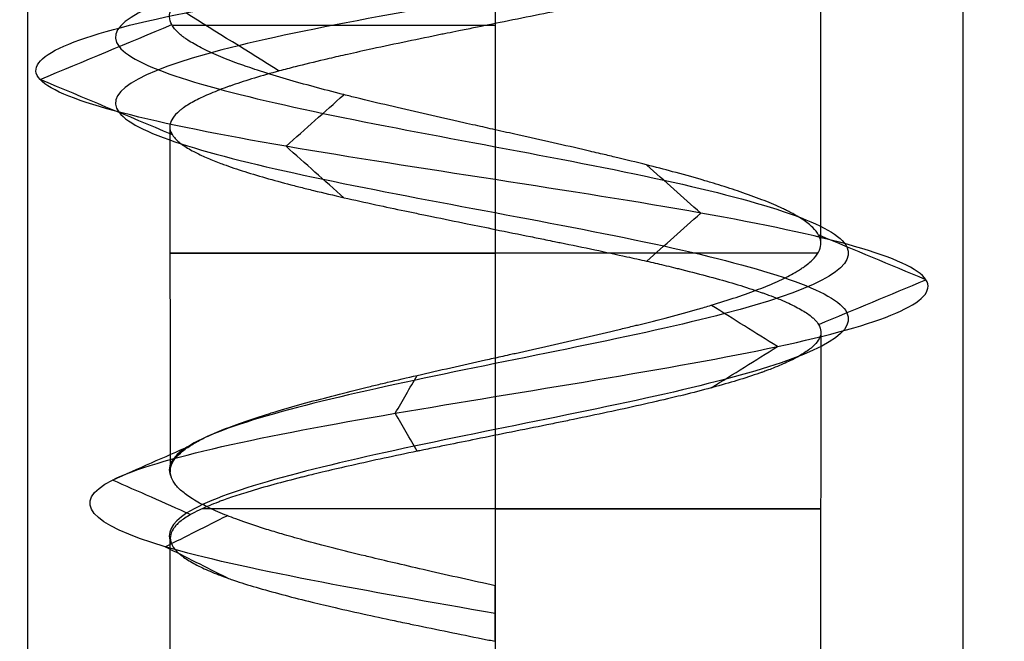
# Model space of a CAD drawing. Header units: millimetres. Extents: x -206 to 214, y -182 to 189.
# Tile 631 of 656: x 177.65 to 182.91, y 87.23 to 90.55. Entities that reach past the tile are written whole.
import ezdxf

# ---------------------------------------------------------------- set-up
doc = ezdxf.new("R2010")
doc.units = ezdxf.units.MM
doc.layers.add('Default', color=7, linetype='Continuous', true_color=0x000000)

msp = doc.modelspace()

# ---------------------------------------------------------------- linework, layer by layer
at = {"layer": 'Default', "color": 9, "true_color": 0xbebcba}
for p, q in [((181.9273, 91.0767, 824.5033), (181.9273, 89.3481, 824.5033)), ((180.1887, 90.5261, 822.7647), (180.1887, 88.7391, 822.7647)), ((178.4495, 89.9772, 824.5033), (178.4519, 88.1311, 824.5033)), ((181.9291, 88.8754, 824.5033), (181.9273, 86.4404, 824.5033)), ((180.1887, 88.3244, 822.7647), (180.1887, 86.4404, 822.7647)), ((178.4501, 87.7751, 824.5033), (178.4501, 86.4404, 824.5033)), ((180.1887, 87.4481, 826.4209), (180.1887, 87.2998, 826.4209)), ((180.1887, 87.374, 826.2419), (180.1887, 87.374, 826.5999))]:
    msp.add_line(p, q, dxfattribs=at)
at = {"layer": 'Default', "color": 9, "true_color": 0xbebcba, "extrusion": (0, 1, 0)}
for centre, start, end in [((-180.1887, 824.5033, 90.5175), 7.3693, 90), ((-180.1887, 824.5033, 89.2995), 187.1804, 0), ((-180.1887, 824.5033, 89.2995), 0, 90), ((-180.1887, 824.5033, 87.9332), 180, 334.0905), ((-180.1887, 824.5033, 87.9332), 90, 180)]:
    msp.add_arc(centre, 1.7386, start, end, dxfattribs=at)
at = {"layer": 'Default'}
for points in [[(177.6887, 125.5307, 824.5033), (177.6887, 103.0307, 824.5033), (177.6887, 80.5307, 824.5033)], [(180.1887, 125.5307, 827.0033), (180.1887, 103.0307, 827.0033), (180.1887, 80.5307, 827.0033)], [(180.1887, 125.5307, 822.0033), (180.1887, 103.0307, 822.0033), (180.1887, 80.5307, 822.0033)], [(182.6887, 125.5307, 824.5033), (182.6887, 103.0307, 824.5033), (182.6887, 80.5307, 824.5033)]]:
    msp.add_open_spline(points, degree=2, dxfattribs=at)
at = {"layer": 'Default', "color": 9, "true_color": 0xbebcba}
for points, knots in [([(180.1887, 92.1863, 826.7442), (180.9107, 92.0674, 826.7296), (182.3115, 91.8297, 825.9505), (182.5392, 91.473, 823.5937), (180.7625, 91.1164, 822.1033), (178.5737, 90.7598, 822.7053), (177.8423, 90.4031, 824.8051), (179.1281, 90.0465, 826.5603), (181.2552, 89.6898, 826.4994), (182.3865, 89.3332, 824.7533), (181.6087, 88.9766, 822.8749), (179.668, 88.6199, 822.4593), (178.5149, 88.3284, 823.5463), (178.4302, 88.1557, 824.3796), (178.4567, 88.1019, 824.6327)], [0, 0, 0, 0, 0.966644, 1.933288, 2.899932, 3.866576, 4.833219, 5.799863, 6.766507, 7.733151, 8.699795, 9.666439, 10.633083, 11.070576, 11.070576, 11.070576, 11.070576]), ([(180.1887, 91.8342, 826.7442), (180.9107, 91.7154, 826.7296), (182.3115, 91.4776, 825.9505), (182.5392, 91.121, 823.5937), (180.7625, 90.7643, 822.1033), (178.5737, 90.4077, 822.7053), (177.8423, 90.051, 824.8051), (179.1281, 89.6944, 826.5603), (181.2552, 89.3378, 826.4994), (182.3865, 88.9811, 824.7533), (181.6087, 88.6245, 822.8749), (179.668, 88.2679, 822.4593), (178.5101, 87.9751, 823.5508), (178.429, 87.8012, 824.3913), (178.4585, 87.7462, 824.6498)], [0, 0, 0, 0, 0.966644, 1.933288, 2.899932, 3.866576, 4.833219, 5.799863, 6.766507, 7.733151, 8.699795, 9.666439, 10.633083, 11.080428, 11.080428, 11.080428, 11.080428]), ([(180.1887, 89.9583, 826.2419), (180.1533, 89.9668, 826.2398), (180.1182, 89.9746, 826.2388), (180.0831, 89.9824, 826.2368), (180.0621, 89.9871, 826.2356), (180.0411, 89.9918, 826.234), (180.0201, 89.9965, 826.2321), (180.0106, 89.9986, 826.2312), (180.001, 90.0007, 826.2302), (179.9915, 90.0029, 826.2292), (179.928, 90.0171, 826.2223), (179.865, 90.0313, 826.2121), (179.8029, 90.0454, 826.1985), (179.7411, 90.0595, 826.185), (179.6801, 90.0736, 826.1682), (179.6202, 90.0877, 826.1481), (179.5619, 90.1015, 826.1284), (179.5046, 90.1153, 826.1056), (179.4487, 90.1291, 826.0795), (179.4255, 90.1348, 826.0687), (179.4025, 90.1405, 826.0573), (179.3797, 90.1463, 826.0454), (179.3713, 90.1484, 826.0409), (179.3629, 90.1505, 826.0364), (179.3545, 90.1527, 826.0318), (179.302, 90.1661, 826.0031), (179.2513, 90.1794, 825.9714), (179.2024, 90.1927, 825.9372), (179.1511, 90.2067, 825.9013), (179.1019, 90.2206, 825.8626), (179.0548, 90.2345, 825.8213), (179.007, 90.2487, 825.7795), (178.9615, 90.2628, 825.735), (178.9183, 90.2769, 825.6881), (178.8999, 90.283, 825.6681), (178.8819, 90.289, 825.6477), (178.8643, 90.2951, 825.6269), (178.8561, 90.2979, 825.617), (178.848, 90.3008, 825.6071), (178.8399, 90.3036, 825.5972), (178.8323, 90.3063, 825.5877), (178.8248, 90.309, 825.5782), (178.8174, 90.3117, 825.5686), (178.7786, 90.3257, 825.5185), (178.7425, 90.3398, 825.4664), (178.7093, 90.3538, 825.4128), (178.6757, 90.3679, 825.3586), (178.6451, 90.382, 825.3028), (178.6175, 90.3962, 825.2455), (178.5903, 90.4101, 825.189), (178.566, 90.4241, 825.1311), (178.545, 90.438, 825.072), (178.5387, 90.4422, 825.0543), (178.5327, 90.4464, 825.0365), (178.5269, 90.4506, 825.0185), (178.5229, 90.4536, 825.006), (178.519, 90.4565, 824.9933), (178.5153, 90.4595, 824.9807), (178.5126, 90.4616, 824.9713), (178.5099, 90.4638, 824.962), (178.5073, 90.466, 824.9526), (178.4905, 90.4801, 824.8915), (178.4771, 90.4943, 824.8296), (178.4674, 90.5084, 824.7673), (178.4647, 90.5124, 824.7494), (178.4622, 90.5164, 824.7315), (178.46, 90.5205, 824.7135), (178.4527, 90.5342, 824.6527), (178.4488, 90.5479, 824.5914), (178.4483, 90.5616, 824.5299), (178.4478, 90.5754, 824.4678), (178.4508, 90.5893, 824.4055), (178.4571, 90.6032, 824.3433), (178.4586, 90.6065, 824.3286), (178.4603, 90.6098, 824.3139), (178.4622, 90.6131, 824.2992), (178.4635, 90.6155, 824.2886), (178.465, 90.6178, 824.2781), (178.4665, 90.6202, 824.2675), (178.4755, 90.6341, 824.2055), (178.4878, 90.648, 824.1441), (178.5032, 90.6619, 824.0835), (178.5189, 90.676, 824.0218), (178.5379, 90.6901, 823.961), (178.5599, 90.7042, 823.9013), (178.582, 90.7184, 823.8416), (178.6071, 90.7325, 823.783), (178.6354, 90.7467, 823.7258), (178.6488, 90.7534, 823.6986), (178.6629, 90.7601, 823.6717), (178.6778, 90.7669, 823.6451), (178.6836, 90.7696, 823.6347), (178.6895, 90.7722, 823.6243), (178.6956, 90.7749, 823.6139), (178.7278, 90.7891, 823.5588), (178.7629, 90.8033, 823.5056), (178.8007, 90.8174, 823.4547), (178.838, 90.8314, 823.4044), (178.8779, 90.8454, 823.3562), (178.9204, 90.8593, 823.3105), (178.9563, 90.8711, 823.2719), (178.994, 90.8829, 823.235), (179.0336, 90.8947, 823.2), (179.059, 90.9023, 823.1775), (179.0853, 90.9099, 823.1557), (179.1122, 90.9176, 823.1347), (179.1198, 90.9197, 823.1288), (179.1275, 90.9219, 823.1229), (179.1353, 90.924, 823.1171), (179.1842, 90.9377, 823.0804), (179.2351, 90.9514, 823.0464), (179.2877, 90.965, 823.0153), (179.3415, 90.9789, 822.9834), (179.397, 90.9928, 822.9544), (179.454, 91.0068, 822.9284), (179.5119, 91.0209, 822.9019), (179.5712, 91.0351, 822.8785), (179.6317, 91.0493, 822.8583), (179.6698, 91.0582, 822.8456), (179.7083, 91.0671, 822.8341), (179.7469, 91.0767, 822.8218)], [-6.653449, -6.653449, -6.653449, -6.653449, -6.513058, -6.513058, -6.513058, -6.429349, -6.429349, -6.429349, -6.391313, -6.391313, -6.391313, -6.137733, -6.137733, -6.137733, -5.886174, -5.886174, -5.886174, -5.640958, -5.640958, -5.640958, -5.538896, -5.538896, -5.538896, -5.500902, -5.500902, -5.500902, -5.263064, -5.263064, -5.263064, -5.014072, -5.014072, -5.014072, -4.761019, -4.761019, -4.761019, -4.652772, -4.652772, -4.652772, -4.601784, -4.601784, -4.601784, -4.5536, -4.5536, -4.5536, -4.301916, -4.301916, -4.301916, -4.048844, -4.048844, -4.048844, -3.79923, -3.79923, -3.79923, -3.724416, -3.724416, -3.724416, -3.671869, -3.671869, -3.671869, -3.633196, -3.633196, -3.633196, -3.381521, -3.381521, -3.381521, -3.309576, -3.309576, -3.309576, -3.065413, -3.065413, -3.065413, -2.817494, -2.817494, -2.817494, -2.758607, -2.758607, -2.758607, -2.716171, -2.716171, -2.716171, -2.467194, -2.467194, -2.467194, -2.214079, -2.214079, -2.214079, -1.960596, -1.960596, -1.960596, -1.839775, -1.839775, -1.839775, -1.792091, -1.792091, -1.792091, -1.538864, -1.538864, -1.538864, -1.290075, -1.290075, -1.290075, -1.080262, -1.080262, -1.080262, -0.944641, -0.944641, -0.944641, -0.906214, -0.906214, -0.906214, -0.662832, -0.662832, -0.662832, -0.413887, -0.413887, -0.413887, -0.160345, -0.160345, -0.160345, 0, 0, 0, 0]), ([(181.9115, 91.0289, 824.2694), (181.9036, 91.0159, 824.2032), (181.8916, 91.0026, 824.1382), (181.8759, 90.9894, 824.0744), (181.8612, 90.9769, 824.0146), (181.8432, 90.9645, 823.9557), (181.822, 90.9521, 823.8981), (181.8205, 90.9513, 823.8942), (181.819, 90.9504, 823.8903), (181.8176, 90.9496, 823.8863), (181.7953, 90.9368, 823.8275), (181.7696, 90.9241, 823.7699), (181.7406, 90.9113, 823.7139), (181.7319, 90.9075, 823.6971), (181.7229, 90.9037, 823.6805), (181.7136, 90.8999, 823.6639), (181.7075, 90.8974, 823.6531), (181.7013, 90.8948, 823.6422), (181.6949, 90.8923, 823.6315), (181.6898, 90.8903, 823.6228), (181.6846, 90.8882, 823.6142), (181.6793, 90.8862, 823.6057), (181.6463, 90.8735, 823.5519), (181.6103, 90.8608, 823.5), (181.5716, 90.8481, 823.4502), (181.5326, 90.8353, 823.3999), (181.4909, 90.8225, 823.3518), (181.4467, 90.8097, 823.3059), (181.4029, 90.797, 823.2603), (181.3566, 90.7843, 823.217), (181.3081, 90.7715, 823.1761), (181.2885, 90.7664, 823.1597), (181.2686, 90.7613, 823.1436), (181.2483, 90.7561, 823.1279), (181.2411, 90.7543, 823.1223), (181.2339, 90.7525, 823.1169), (181.2267, 90.7507, 823.1114), (181.1755, 90.7378, 823.0731), (181.1226, 90.725, 823.0376), (181.068, 90.7123, 823.005), (181.014, 90.6997, 822.9729), (180.9585, 90.6871, 822.9436), (180.9017, 90.6745, 822.9175), (180.8541, 90.6639, 822.8957), (180.8055, 90.6534, 822.876), (180.7562, 90.6428, 822.8586), (180.7315, 90.6375, 822.8499), (180.7066, 90.6322, 822.8418), (180.6815, 90.627, 822.8343), (180.6666, 90.6238, 822.8299), (180.6516, 90.6207, 822.8256), (180.6365, 90.6175, 822.8216), (180.6274, 90.6156, 822.8191), (180.6182, 90.6137, 822.8167), (180.609, 90.6118, 822.8144), (180.6079, 90.6115, 822.8142), (180.6068, 90.6113, 822.8139), (180.6058, 90.6111, 822.8136), (180.5461, 90.5987, 822.7989), (180.4858, 90.5863, 822.7877), (180.4251, 90.5739, 822.7798), (180.3624, 90.5611, 822.7717), (180.2993, 90.5484, 822.7671), (180.2361, 90.5356, 822.766), (180.1818, 90.5247, 822.765), (180.1275, 90.5137, 822.7666), (180.0732, 90.5028, 822.7706), (180.0466, 90.4974, 822.7726), (180.02, 90.4921, 822.7752), (179.9934, 90.4867, 822.7784), (179.9731, 90.4826, 822.7809), (179.9528, 90.4784, 822.7837), (179.9324, 90.4743, 822.7868), (179.923, 90.4724, 822.7883), (179.9136, 90.4705, 822.7898), (179.9042, 90.4686, 822.7914), (179.8412, 90.4557, 822.8022), (179.7789, 90.4429, 822.8162), (179.7176, 90.4302, 822.8335), (179.6547, 90.417, 822.8512), (179.5928, 90.4039, 822.8722), (179.5323, 90.3908, 822.8966), (179.4869, 90.381, 822.9148), (179.4422, 90.3712, 822.9349), (179.3984, 90.3613, 822.9568), (179.3656, 90.354, 822.9732), (179.3333, 90.3466, 822.9907), (179.3015, 90.3392, 823.0092), (179.2927, 90.3371, 823.0143), (179.2839, 90.3351, 823.0195), (179.2751, 90.333, 823.0248), (179.2214, 90.3203, 823.0574), (179.1696, 90.3077, 823.0928), (179.1201, 90.2951, 823.1309), (179.0909, 90.2876, 823.1534), (179.0624, 90.2802, 823.1769), (179.0347, 90.2727, 823.2014), (178.9878, 90.2601, 823.2429), (178.9434, 90.2474, 823.2872), (178.9015, 90.2347, 823.3339), (178.8602, 90.2222, 823.38), (178.8213, 90.2097, 823.4285), (178.7851, 90.1971, 823.4791), (178.7791, 90.1951, 823.4875), (178.7732, 90.193, 823.4959), (178.7673, 90.1909, 823.5044), (178.7313, 90.1781, 823.5566), (178.6982, 90.1654, 823.6107), (178.6681, 90.1527, 823.6663), (178.6377, 90.1399, 823.7223), (178.6103, 90.1271, 823.78), (178.586, 90.1143, 823.8389), (178.562, 90.1016, 823.8973), (178.5409, 90.089, 823.9569), (178.523, 90.0763, 824.0176), (178.5178, 90.0726, 824.035), (178.5129, 90.069, 824.0526), (178.5083, 90.0653, 824.0702), (178.5045, 90.0623, 824.0846), (178.5008, 90.0593, 824.0991), (178.4974, 90.0563, 824.1136), (178.4949, 90.0542, 824.124), (178.4925, 90.052, 824.1345), (178.4903, 90.0499, 824.145), (178.4767, 90.0371, 824.2072), (178.4664, 90.0243, 824.2699), (178.4596, 90.0116, 824.3328), (178.4534, 90.0001, 824.3895), (178.45, 89.9887, 824.4464), (178.4495, 89.9772, 824.5033)], [-10.508396, -10.508396, -10.508396, -10.508396, -10.246469, -10.246469, -10.246469, -10.002915, -10.002915, -10.002915, -9.986273, -9.986273, -9.986273, -9.73667, -9.73667, -9.73667, -9.661722, -9.661722, -9.661722, -9.61222, -9.61222, -9.61222, -9.572445, -9.572445, -9.572445, -9.322541, -9.322541, -9.322541, -9.070289, -9.070289, -9.070289, -8.819501, -8.819501, -8.819501, -8.718054, -8.718054, -8.718054, -8.682181, -8.682181, -8.682181, -8.429738, -8.429738, -8.429738, -8.181445, -8.181445, -8.181445, -7.974116, -7.974116, -7.974116, -7.870464, -7.870464, -7.870464, -7.808662, -7.808662, -7.808662, -7.771138, -7.771138, -7.771138, -7.766718, -7.766718, -7.766718, -7.523811, -7.523811, -7.523811, -7.273287, -7.273287, -7.273287, -7.058029, -7.058029, -7.058029, -6.952257, -6.952257, -6.952257, -6.870989, -6.870989, -6.870989, -6.833167, -6.833167, -6.833167, -6.580523, -6.580523, -6.580523, -6.321881, -6.321881, -6.321881, -6.128024, -6.128024, -6.128024, -5.982551, -5.982551, -5.982551, -5.942016, -5.942016, -5.942016, -5.693867, -5.693867, -5.693867, -5.547605, -5.547605, -5.547605, -5.299187, -5.299187, -5.299187, -5.053267, -5.053267, -5.053267, -5.0124, -5.0124, -5.0124, -4.761531, -4.761531, -4.761531, -4.509, -4.509, -4.509, -4.258756, -4.258756, -4.258756, -4.186636, -4.186636, -4.186636, -4.127585, -4.127585, -4.127585, -4.085109, -4.085109, -4.085109, -3.833581, -3.833581, -3.833581, -3.607988, -3.607988, -3.607988, -3.607988]), ([(178.4495, 89.9772, 824.5033), (178.4495, 89.9758, 824.5102), (178.4495, 89.9744, 824.5172), (178.4495, 89.973, 824.5241), (178.4497, 89.9609, 824.5842), (178.4531, 89.9488, 824.6442), (178.4599, 89.9366, 824.704), (178.4603, 89.9359, 824.7076), (178.4608, 89.9351, 824.7113), (178.4612, 89.9344, 824.7149), (178.4638, 89.9301, 824.7362), (178.4668, 89.9257, 824.7574), (178.4702, 89.9214, 824.7786), (178.4725, 89.9185, 824.7928), (178.475, 89.9156, 824.8071), (178.4777, 89.9126, 824.8212), (178.4892, 89.9001, 824.882), (178.5041, 89.8877, 824.9419), (178.5222, 89.8752, 825.0009), (178.5407, 89.8624, 825.0615), (178.5627, 89.8497, 825.1211), (178.5879, 89.8369, 825.1794), (178.6076, 89.8269, 825.2251), (178.6292, 89.8168, 825.27), (178.6528, 89.8068, 825.3141), (178.6745, 89.7975, 825.3548), (178.6979, 89.7882, 825.3947), (178.7228, 89.7789, 825.4338), (178.7275, 89.7772, 825.4412), (178.7322, 89.7754, 825.4485), (178.737, 89.7737, 825.4558), (178.7721, 89.7608, 825.5093), (178.81, 89.748, 825.5608), (178.8504, 89.7352, 825.6101), (178.8903, 89.7226, 825.6588), (178.9327, 89.71, 825.7053), (178.9774, 89.6973, 825.7495), (179.0211, 89.685, 825.7928), (179.067, 89.6726, 825.8338), (179.115, 89.6602, 825.8722), (179.1369, 89.6546, 825.8898), (179.1592, 89.6489, 825.9068), (179.182, 89.6433, 825.9232), (179.1939, 89.6403, 825.9318), (179.2059, 89.6373, 825.9403), (179.218, 89.6344, 825.9486), (179.2705, 89.6215, 825.9845), (179.3249, 89.6087, 826.0173), (179.3808, 89.5959, 826.0467), (179.436, 89.5833, 826.0757), (179.4928, 89.5707, 826.1015), (179.5509, 89.5581, 826.1239), (179.6014, 89.5472, 826.1435), (179.6529, 89.5363, 826.1606), (179.7052, 89.5253, 826.1752), (179.7288, 89.5204, 826.1818), (179.7526, 89.5154, 826.188), (179.7765, 89.5104, 826.1936), (179.7898, 89.5077, 826.1967), (179.803, 89.505, 826.1997), (179.8163, 89.5022, 826.2025), (179.8277, 89.4999, 826.2049), (179.8392, 89.4975, 826.2072), (179.8506, 89.4952, 826.2094), (179.9132, 89.4824, 826.2213), (179.9763, 89.4696, 826.2298), (180.0396, 89.4568, 826.235), (180.0892, 89.4468, 826.239), (180.139, 89.4368, 826.241), (180.1887, 89.4259, 826.2419)], [-3.607988, -3.607988, -3.607988, -3.607988, -3.580515, -3.580515, -3.580515, -3.34239, -3.34239, -3.34239, -3.327793, -3.327793, -3.327793, -3.242884, -3.242884, -3.242884, -3.185739, -3.185739, -3.185739, -2.941105, -2.941105, -2.941105, -2.689766, -2.689766, -2.689766, -2.492295, -2.492295, -2.492295, -2.309114, -2.309114, -2.309114, -2.27455, -2.27455, -2.27455, -2.021652, -2.021652, -2.021652, -1.772462, -1.772462, -1.772462, -1.528881, -1.528881, -1.528881, -1.417679, -1.417679, -1.417679, -1.359476, -1.359476, -1.359476, -1.108217, -1.108217, -1.108217, -0.861322, -0.861322, -0.861322, -0.646588, -0.646588, -0.646588, -0.549273, -0.549273, -0.549273, -0.495431, -0.495431, -0.495431, -0.44925, -0.44925, -0.44925, -0.197292, -0.197292, -0.197292, 0, 0, 0, 0]), ([(178.4519, 88.1311, 824.5033), (178.4519, 88.1319, 824.5), (178.4519, 88.1326, 824.4967), (178.4519, 88.1333, 824.4935), (178.4518, 88.1358, 824.4825), (178.4519, 88.1382, 824.4715), (178.4521, 88.1407, 824.4606), (178.4523, 88.1428, 824.4508), (178.4525, 88.145, 824.441), (178.4529, 88.1472, 824.4312), (178.455, 88.1614, 824.3673), (178.4606, 88.1756, 824.3039), (178.4695, 88.1898, 824.241), (178.4784, 88.2038, 824.1791), (178.4906, 88.2177, 824.1178), (178.5062, 88.2317, 824.0574), (178.5211, 88.2451, 823.9996), (178.5391, 88.2584, 823.9426), (178.5603, 88.2718, 823.8868), (178.569, 88.2773, 823.8638), (178.5783, 88.2828, 823.841), (178.5881, 88.2883, 823.8184), (178.5923, 88.2907, 823.8086), (178.5967, 88.2931, 823.7988), (178.6011, 88.2955, 823.7891), (178.6052, 88.2977, 823.7802), (178.6093, 88.2999, 823.7714), (178.6135, 88.302, 823.7626), (178.6395, 88.3156, 823.7081), (178.6686, 88.329, 823.6551), (178.7003, 88.3425, 823.6038), (178.7334, 88.3565, 823.5502), (178.7694, 88.3706, 823.4985), (178.808, 88.3846, 823.4487), (178.8471, 88.3988, 823.3985), (178.8889, 88.4129, 823.3503), (178.9332, 88.4271, 823.3043), (178.9478, 88.4318, 823.2891), (178.9628, 88.4365, 823.2741), (178.978, 88.4412, 823.2593), (178.9873, 88.4441, 823.2504), (178.9966, 88.447, 823.2415), (179.0061, 88.4498, 823.2327), (179.0136, 88.4521, 823.2257), (179.0212, 88.4544, 823.2188), (179.0289, 88.4567, 823.2119), (179.0762, 88.4708, 823.1695), (179.1256, 88.4849, 823.1296), (179.1768, 88.499, 823.0925), (179.2283, 88.5131, 823.0552), (179.2816, 88.5272, 823.0207), (179.3367, 88.5414, 822.9892), (179.391, 88.5553, 822.9581), (179.4469, 88.5693, 822.9299), (179.5042, 88.5833, 822.9048), (179.5279, 88.5891, 822.8944), (179.5518, 88.5948, 822.8846), (179.576, 88.6006, 822.8753), (179.5885, 88.6036, 822.8705), (179.6011, 88.6066, 822.8659), (179.6136, 88.6096, 822.8614), (179.6656, 88.622, 822.8429), (179.7184, 88.6343, 822.827), (179.7718, 88.6466, 822.8139), (179.8309, 88.6602, 822.7994), (179.8908, 88.6738, 822.7883), (179.9511, 88.6874, 822.7804), (180.0128, 88.7013, 822.7724), (180.075, 88.7152, 822.7678), (180.1374, 88.7291, 822.7665), (180.1647, 88.7352, 822.766), (180.1921, 88.7413, 822.7661), (180.2195, 88.7474, 822.7668), (180.2347, 88.7508, 822.7672), (180.25, 88.7542, 822.7678), (180.2653, 88.7576, 822.7686), (180.2751, 88.7598, 822.7691), (180.285, 88.762, 822.7697), (180.2948, 88.7642, 822.7704), (180.3575, 88.7782, 822.7747), (180.42, 88.7922, 822.7823), (180.4817, 88.8061, 822.7931), (180.5445, 88.8203, 822.804), (180.6067, 88.8344, 822.8183), (180.6679, 88.8486, 822.8357), (180.7301, 88.8629, 822.8534), (180.7914, 88.8773, 822.8744), (180.8514, 88.8917, 822.8987), (180.8754, 88.8975, 822.9084), (180.8992, 88.9033, 822.9186), (180.9228, 88.9091, 822.9294), (180.9316, 88.9112, 822.9334), (180.9404, 88.9134, 822.9375), (180.9491, 88.9155, 822.9417), (181.0067, 88.9298, 822.9691), (181.0626, 88.9439, 822.9995), (181.1165, 88.9581, 823.0329), (181.1698, 88.9721, 823.0659), (181.2212, 88.9861, 823.1018), (181.2703, 89.0001, 823.1405), (181.2952, 89.0072, 823.16), (181.3194, 89.0143, 823.1803), (181.343, 89.0214, 823.2013), (181.3898, 89.0353, 823.2427), (181.4341, 89.0493, 823.2869), (181.476, 89.0634, 823.3337), (181.4827, 89.0656, 823.3412), (181.4893, 89.0678, 823.3487), (181.4959, 89.0701, 823.3563), (181.5362, 89.0839, 823.4031), (181.574, 89.0977, 823.452), (181.6091, 89.1114, 823.5027), (181.6451, 89.1255, 823.5546), (181.6782, 89.1395, 823.6085), (181.7085, 89.1536, 823.664), (181.739, 89.1677, 823.7199), (181.7665, 89.1819, 823.7775), (181.7911, 89.1961, 823.8365), (181.7994, 89.2009, 823.8565), (181.8073, 89.2057, 823.8766), (181.815, 89.2105, 823.8969), (181.8218, 89.2148, 823.9151), (181.8283, 89.2192, 823.9334), (181.8346, 89.2235, 823.9518), (181.8378, 89.2257, 823.9613), (181.8409, 89.2279, 823.9707), (181.8439, 89.2301, 823.9802), (181.8635, 89.2443, 824.0412), (181.8797, 89.2585, 824.1029), (181.8927, 89.2727, 824.1653), (181.9055, 89.2868, 824.2274), (181.9151, 89.301, 824.2901), (181.9212, 89.3151, 824.3531), (181.927, 89.3286, 824.4132), (181.9297, 89.3421, 824.4735), (181.9291, 89.3556, 824.5339), (181.9289, 89.3598, 824.5527), (181.9284, 89.364, 824.5716), (181.9275, 89.3682, 824.5904), (181.927, 89.3708, 824.6021), (181.9264, 89.3735, 824.6138), (181.9256, 89.3761, 824.6254), (181.925, 89.3783, 824.6355), (181.9242, 89.3806, 824.6455), (181.9234, 89.3828, 824.6556), (181.9217, 89.3873, 824.6753), (181.9196, 89.3917, 824.6951), (181.9173, 89.3961, 824.7147), (181.91, 89.4096, 824.7745), (181.8993, 89.4231, 824.8337), (181.8855, 89.4365, 824.8922), (181.8711, 89.4505, 824.9533), (181.8533, 89.4645, 825.0136), (181.8322, 89.4786, 825.0729), (181.8139, 89.4907, 825.1243), (181.7931, 89.5029, 825.175), (181.7701, 89.5151, 825.2248), (181.7619, 89.5194, 825.2423), (181.7535, 89.5237, 825.2597), (181.7448, 89.528, 825.277), (181.7381, 89.5313, 825.2903), (181.7313, 89.5346, 825.3035), (181.7243, 89.5379, 825.3166), (181.6945, 89.552, 825.3723), (181.6618, 89.566, 825.4263), (181.6266, 89.5799, 825.4785), (181.5908, 89.5941, 825.5314), (181.5523, 89.6083, 825.5823), (181.5113, 89.6225, 825.631), (181.4756, 89.6348, 825.6735), (181.4379, 89.6472, 825.7143), (181.3983, 89.6595, 825.7533), (181.3799, 89.6653, 825.7715), (181.361, 89.6711, 825.7893), (181.3418, 89.6769, 825.8067), (181.331, 89.6801, 825.8163), (181.3202, 89.6833, 825.8259), (181.3092, 89.6866, 825.8353), (181.3027, 89.6885, 825.8409), (181.296, 89.6904, 825.8465), (181.2894, 89.6924, 825.8521), (181.2406, 89.7065, 825.8927), (181.1898, 89.7207, 825.9305), (181.137, 89.7348, 825.9652), (181.0921, 89.7469, 825.9948), (181.0457, 89.7589, 826.0221), (180.9981, 89.7709, 826.0471), (180.9433, 89.7848, 826.0759), (180.8868, 89.7986, 826.1014), (180.8288, 89.8125, 826.1239), (180.8035, 89.8186, 826.1337), (180.7778, 89.8247, 826.1429), (180.7519, 89.8308, 826.1515), (180.7366, 89.8344, 826.1566), (180.7213, 89.838, 826.1615), (180.7058, 89.8416, 826.1661), (180.6969, 89.8436, 826.1688), (180.6881, 89.8457, 826.1714), (180.6792, 89.8478, 826.1739), (180.6197, 89.8615, 826.1908), (180.5594, 89.8753, 826.2046), (180.4985, 89.8891, 826.2151), (180.4359, 89.9032, 826.226), (180.3728, 89.9173, 826.2336), (180.3094, 89.9314, 826.2378), (180.2692, 89.9404, 826.2405), (180.229, 89.9493, 826.2419), (180.1887, 89.9583, 826.2419)], [-10.867612, -10.867612, -10.867612, -10.867612, -10.854563, -10.854563, -10.854563, -10.810943, -10.810943, -10.810943, -10.771966, -10.771966, -10.771966, -10.518636, -10.518636, -10.518636, -10.270052, -10.270052, -10.270052, -10.032419, -10.032419, -10.032419, -9.934567, -9.934567, -9.934567, -9.891961, -9.891961, -9.891961, -9.853313, -9.853313, -9.853313, -9.612992, -9.612992, -9.612992, -9.362447, -9.362447, -9.362447, -9.108873, -9.108873, -9.108873, -9.024684, -9.024684, -9.024684, -8.973412, -8.973412, -8.973412, -8.932435, -8.932435, -8.932435, -8.68029, -8.68029, -8.68029, -8.427642, -8.427642, -8.427642, -8.178689, -8.178689, -8.178689, -8.075674, -8.075674, -8.075674, -8.022483, -8.022483, -8.022483, -7.803327, -7.803327, -7.803327, -7.56112, -7.56112, -7.56112, -7.313208, -7.313208, -7.313208, -7.204394, -7.204394, -7.204394, -7.143578, -7.143578, -7.143578, -7.104376, -7.104376, -7.104376, -6.854513, -6.854513, -6.854513, -6.601123, -6.601123, -6.601123, -6.343684, -6.343684, -6.343684, -6.240578, -6.240578, -6.240578, -6.2021, -6.2021, -6.2021, -5.949082, -5.949082, -5.949082, -5.69988, -5.69988, -5.69988, -5.574155, -5.574155, -5.574155, -5.325042, -5.325042, -5.325042, -5.285135, -5.285135, -5.285135, -5.039451, -5.039451, -5.039451, -4.788131, -4.788131, -4.788131, -4.534276, -4.534276, -4.534276, -4.448203, -4.448203, -4.448203, -4.37086, -4.37086, -4.37086, -4.331223, -4.331223, -4.331223, -4.077328, -4.077328, -4.077328, -3.825211, -3.825211, -3.825211, -3.584981, -3.584981, -3.584981, -3.509952, -3.509952, -3.509952, -3.463493, -3.463493, -3.463493, -3.423385, -3.423385, -3.423385, -3.34452, -3.34452, -3.34452, -3.105142, -3.105142, -3.105142, -2.855123, -2.855123, -2.855123, -2.637451, -2.637451, -2.637451, -2.560563, -2.560563, -2.560563, -2.501388, -2.501388, -2.501388, -2.250463, -2.250463, -2.250463, -1.996831, -1.996831, -1.996831, -1.775916, -1.775916, -1.775916, -1.672789, -1.672789, -1.672789, -1.61532, -1.61532, -1.61532, -1.580856, -1.580856, -1.580856, -1.32898, -1.32898, -1.32898, -1.11493, -1.11493, -1.11493, -0.86815, -0.86815, -0.86815, -0.759828, -0.759828, -0.759828, -0.695598, -0.695598, -0.695598, -0.6589, -0.6589, -0.6589, -0.412887, -0.412887, -0.412887, -0.160163, -0.160163, -0.160163, 0, 0, 0, 0]), ([(180.1887, 89.4259, 826.2419), (180.2518, 89.4132, 826.2419), (180.3149, 89.4006, 826.2386), (180.3777, 89.3879, 826.232), (180.4048, 89.3824, 826.2291), (180.4318, 89.3769, 826.2257), (180.4588, 89.3715, 826.2216), (180.4744, 89.3683, 826.2192), (180.49, 89.3651, 826.2167), (180.5056, 89.3619, 826.2139), (180.5157, 89.3599, 826.2121), (180.5259, 89.3578, 826.2102), (180.536, 89.3557, 826.2082), (180.5984, 89.3429, 826.196), (180.6599, 89.3302, 826.1805), (180.7203, 89.3175, 826.1617), (180.779, 89.3051, 826.1434), (180.8366, 89.2927, 826.1221), (180.8928, 89.2803, 826.0976), (180.9285, 89.2724, 826.082), (180.9636, 89.2646, 826.0652), (180.9981, 89.2567, 826.0471), (181.029, 89.2496, 826.0309), (181.0593, 89.2426, 826.0137), (181.0891, 89.2355, 825.9955), (181.107, 89.2313, 825.9847), (181.1246, 89.2271, 825.9734), (181.1421, 89.2228, 825.9618), (181.1507, 89.2208, 825.9562), (181.1592, 89.2187, 825.9504), (181.1676, 89.2166, 825.9446), (181.2194, 89.2039, 825.9088), (181.269, 89.1912, 825.8702), (181.3164, 89.1786, 825.8291), (181.3644, 89.1658, 825.7874), (181.4101, 89.153, 825.7432), (181.4534, 89.1402, 825.6965), (181.4965, 89.1274, 825.6501), (181.5372, 89.1147, 825.6014), (181.5753, 89.1019, 825.5505), (181.5889, 89.0974, 825.5323), (181.6022, 89.0928, 825.5139), (181.6151, 89.0883, 825.4952), (181.6211, 89.0861, 825.4865), (181.6271, 89.084, 825.4778), (181.633, 89.0819, 825.469), (181.6387, 89.0798, 825.4604), (181.6443, 89.0778, 825.4519), (181.6498, 89.0757, 825.4432), (181.6853, 89.0626, 825.3881), (181.7177, 89.0494, 825.3312), (181.7469, 89.0363, 825.2728), (181.775, 89.0237, 825.2167), (181.8001, 89.0111, 825.1592), (181.8221, 88.9985, 825.1006), (181.8435, 88.9862, 825.0433), (181.862, 88.9739, 824.9849), (181.8773, 88.9616, 824.9256), (181.8829, 88.957, 824.9038), (181.8881, 88.9525, 824.8819), (181.8928, 88.9479, 824.8599), (181.8949, 88.9459, 824.8499), (181.897, 88.9438, 824.8399), (181.899, 88.9418, 824.8299), (181.9064, 88.9339, 824.7916), (181.9126, 88.926, 824.7532), (181.9173, 88.9182, 824.7147), (181.9247, 88.9057, 824.6532), (181.9287, 88.8932, 824.5914), (181.9291, 88.8807, 824.5296), (181.9292, 88.8789, 824.5208), (181.9292, 88.8771, 824.5121), (181.9291, 88.8754, 824.5033)], [-14.42466, -14.42466, -14.42466, -14.42466, -14.174579, -14.174579, -14.174579, -14.066687, -14.066687, -14.066687, -14.004079, -14.004079, -14.004079, -13.963218, -13.963218, -13.963218, -13.71209, -13.71209, -13.71209, -13.46884, -13.46884, -13.46884, -13.314604, -13.314604, -13.314604, -13.176426, -13.176426, -13.176426, -13.093526, -13.093526, -13.093526, -13.052825, -13.052825, -13.052825, -12.803889, -12.803889, -12.803889, -12.552012, -12.552012, -12.552012, -12.300759, -12.300759, -12.300759, -12.210779, -12.210779, -12.210779, -12.168887, -12.168887, -12.168887, -12.128305, -12.128305, -12.128305, -11.869103, -11.869103, -11.869103, -11.620846, -11.620846, -11.620846, -11.378495, -11.378495, -11.378495, -11.289271, -11.289271, -11.289271, -11.248801, -11.248801, -11.248801, -11.094821, -11.094821, -11.094821, -10.849601, -10.849601, -10.849601, -10.814871, -10.814871, -10.814871, -10.814871]), ([(181.9291, 88.8754, 824.5033), (181.9287, 88.8643, 824.4487), (181.9255, 88.8533, 824.3942), (181.9198, 88.8423, 824.3398), (181.9142, 88.8313, 824.2858), (181.906, 88.8204, 824.232), (181.8954, 88.8094, 824.1786), (181.8935, 88.8075, 824.1692), (181.8915, 88.8056, 824.1598), (181.8895, 88.8037, 824.1505), (181.8873, 88.8015, 824.1402), (181.885, 88.7994, 824.1299), (181.8826, 88.7973, 824.1197), (181.868, 88.7845, 824.0576), (181.8502, 88.7717, 823.9964), (181.8292, 88.7589, 823.9363), (181.8082, 88.7462, 823.8762), (181.7841, 88.7334, 823.8172), (181.757, 88.7206, 823.7595), (181.7321, 88.7089, 823.7067), (181.7046, 88.6971, 823.655), (181.6747, 88.6854, 823.6047), (181.6633, 88.6809, 823.5857), (181.6516, 88.6765, 823.5668), (181.6395, 88.672, 823.5481), (181.6325, 88.6694, 823.5373), (181.6254, 88.6668, 823.5265), (181.6181, 88.6642, 823.5158), (181.6126, 88.6622, 823.5077), (181.6071, 88.6603, 823.4997), (181.6015, 88.6583, 823.4917), (181.5639, 88.6452, 823.4383), (181.5235, 88.6321, 823.3872), (181.4804, 88.619, 823.3387), (181.4396, 88.6066, 823.2927), (181.3964, 88.5942, 823.2491), (181.3508, 88.5818, 823.2082), (181.3482, 88.5811, 823.2059), (181.3456, 88.5804, 823.2036), (181.343, 88.5797, 823.2013), (181.2959, 88.567, 823.1594), (181.2463, 88.5542, 823.1204), (181.1945, 88.5414, 823.0842), (181.1758, 88.5368, 823.0711), (181.1568, 88.5322, 823.0585), (181.1375, 88.5276, 823.0461), (181.1284, 88.5254, 823.0403), (181.1193, 88.5232, 823.0346), (181.1101, 88.521, 823.0289), (181.0563, 88.5083, 822.996), (181.0007, 88.4956, 822.966), (180.9438, 88.4829, 822.9391), (180.8862, 88.4701, 822.912), (180.8272, 88.4573, 822.8879), (180.767, 88.4445, 822.867), (180.7073, 88.4318, 822.8462), (180.6464, 88.4191, 822.8286), (180.5847, 88.4063, 822.8141), (180.5588, 88.401, 822.808), (180.5328, 88.3957, 822.8026), (180.5067, 88.3903, 822.7976), (180.4927, 88.3875, 822.795), (180.4787, 88.3846, 822.7925), (180.4647, 88.3818, 822.7902), (180.4017, 88.369, 822.7798), (180.3384, 88.3562, 822.7728), (180.275, 88.3434, 822.7691), (180.2124, 88.3308, 822.7655), (180.1498, 88.3182, 822.7652), (180.0874, 88.3057, 822.7683), (180.0342, 88.2949, 822.7709), (179.9812, 88.2842, 822.7759), (179.9285, 88.2735, 822.7835), (179.9022, 88.2681, 822.7873), (179.876, 88.2627, 822.7917), (179.8498, 88.2573, 822.7968), (179.8355, 88.2544, 822.7995), (179.8211, 88.2514, 822.8025), (179.8068, 88.2485, 822.8057), (179.7975, 88.2465, 822.8078), (179.7882, 88.2446, 822.8099), (179.779, 88.2427, 822.8121), (179.7766, 88.2422, 822.8127), (179.7742, 88.2417, 822.8133), (179.7718, 88.2412, 822.8139), (179.712, 88.2287, 822.8286), (179.6533, 88.2163, 822.8466), (179.5957, 88.2039, 822.8679), (179.5364, 88.1912, 822.8898), (179.4783, 88.1784, 822.9151), (179.4217, 88.1656, 822.9435), (179.3733, 88.1547, 822.9678), (179.3259, 88.1437, 822.9945), (179.2797, 88.1328, 823.0233), (179.2594, 88.128, 823.0359), (179.2395, 88.1232, 823.049), (179.2197, 88.1184, 823.0624), (179.2056, 88.115, 823.072), (179.1916, 88.1115, 823.0818), (179.1777, 88.1081, 823.0919), (179.1693, 88.106, 823.0979), (179.161, 88.1039, 823.1041), (179.1527, 88.1018, 823.1103), (179.1016, 88.089, 823.1486), (179.0526, 88.0762, 823.1895), (179.006, 88.0634, 823.2329), (178.9571, 88.05, 823.2782), (178.9107, 88.0367, 823.3262), (178.8672, 88.0233, 823.3766), (178.8345, 88.0133, 823.4144), (178.8034, 88.0032, 823.4536), (178.774, 87.9932, 823.494), (178.7609, 87.9887, 823.512), (178.7482, 87.9842, 823.5302), (178.7358, 87.9797, 823.5487), (178.7284, 87.9771, 823.5597), (178.7212, 87.9744, 823.5707), (178.714, 87.9717, 823.5819), (178.7075, 87.9693, 823.5921), (178.7011, 87.9669, 823.6024), (178.6948, 87.9644, 823.6128), (178.6622, 87.9518, 823.6663), (178.6326, 87.9392, 823.7214), (178.6063, 87.9266, 823.7779), (178.5896, 87.9186, 823.8137), (178.5743, 87.9106, 823.85), (178.5603, 87.9027, 823.8868), (178.5381, 87.89, 823.9454), (178.5193, 87.8773, 824.0053), (178.5039, 87.8646, 824.0662), (178.4964, 87.8584, 824.0962), (178.4896, 87.8521, 824.1265), (178.4837, 87.8458, 824.1569), (178.4789, 87.8407, 824.1819), (178.4746, 87.8356, 824.207), (178.4708, 87.8304, 824.2323), (178.4695, 87.8285, 824.2415), (178.4682, 87.8266, 824.2507), (178.4669, 87.8248, 824.2599), (178.4587, 87.812, 824.3227), (178.4538, 87.7993, 824.3858), (178.4524, 87.7865, 824.4491), (178.4509, 87.7737, 824.5128), (178.4527, 87.7609, 824.5765), (178.458, 87.7481, 824.6401), (178.4631, 87.7354, 824.703), (178.4716, 87.7227, 824.7657), (178.4833, 87.71, 824.8279), (178.4873, 87.7057, 824.8494), (178.4917, 87.7013, 824.8708), (178.4965, 87.6969, 824.8921), (178.4989, 87.6947, 824.9025), (178.5013, 87.6926, 824.9129), (178.5038, 87.6904, 824.9233), (178.5061, 87.6885, 824.9326), (178.5084, 87.6866, 824.9419), (178.5108, 87.6847, 824.9511), (178.5269, 87.6719, 825.0128), (178.5462, 87.6591, 825.0734), (178.5686, 87.6464, 825.1327), (178.5907, 87.6338, 825.191), (178.6158, 87.6212, 825.2481), (178.644, 87.6087, 825.3036), (178.6711, 87.5965, 825.3572), (178.7012, 87.5844, 825.4093), (178.734, 87.5722, 825.4596), (178.7412, 87.5695, 825.4707), (178.7486, 87.5669, 825.4817), (178.7561, 87.5642, 825.4925), (178.7654, 87.5609, 825.506), (178.7749, 87.5575, 825.5194), (178.7847, 87.5542, 825.5326), (178.7917, 87.5518, 825.5422), (178.7988, 87.5494, 825.5517), (178.8061, 87.547, 825.5611), (178.8437, 87.5345, 825.6099), (178.884, 87.522, 825.6565), (178.9267, 87.5096, 825.7008), (178.9706, 87.4968, 825.7463), (179.017, 87.484, 825.7893), (179.0657, 87.4713, 825.8297), (179.1118, 87.4591, 825.8681), (179.16, 87.447, 825.9041), (179.2101, 87.4349, 825.9377), (179.2302, 87.43, 825.9512), (179.2505, 87.4251, 825.9643), (179.2712, 87.4202, 825.977), (179.2819, 87.4177, 825.9836), (179.2926, 87.4152, 825.9901), (179.3035, 87.4127, 825.9964), (179.3131, 87.4104, 826.0021), (179.3228, 87.4082, 826.0077), (179.3326, 87.4059, 826.0131), (179.3881, 87.3931, 826.0443), (179.4452, 87.3803, 826.0726), (179.5037, 87.3675, 826.0978), (179.5577, 87.3557, 826.121), (179.6128, 87.3439, 826.1416), (179.6688, 87.3321, 826.1595), (179.6848, 87.3287, 826.1646), (179.7009, 87.3253, 826.1695), (179.717, 87.3219, 826.1742), (179.7294, 87.3193, 826.1778), (179.7418, 87.3167, 826.1812), (179.7542, 87.3142, 826.1845), (179.8151, 87.3015, 826.2006), (179.8767, 87.2889, 826.2135), (179.9388, 87.2762, 826.2229), (179.9989, 87.264, 826.232), (180.0596, 87.2517, 826.238), (180.1204, 87.2394, 826.2405), (180.1432, 87.2349, 826.2414), (180.1659, 87.2303, 826.2419), (180.1887, 87.2257, 826.2419)], [-10.814871, -10.814871, -10.814871, -10.814871, -10.598447, -10.598447, -10.598447, -10.383094, -10.383094, -10.383094, -10.345164, -10.345164, -10.345164, -10.303556, -10.303556, -10.303556, -10.051243, -10.051243, -10.051243, -9.798907, -9.798907, -9.798907, -9.567357, -9.567357, -9.567357, -9.479357, -9.479357, -9.479357, -9.428124, -9.428124, -9.428124, -9.389567, -9.389567, -9.389567, -9.131637, -9.131637, -9.131637, -8.888578, -8.888578, -8.888578, -8.874851, -8.874851, -8.874851, -8.624871, -8.624871, -8.624871, -8.534413, -8.534413, -8.534413, -8.49163, -8.49163, -8.49163, -8.24184, -8.24184, -8.24184, -7.989635, -7.989635, -7.989635, -7.738771, -7.738771, -7.738771, -7.633584, -7.633584, -7.633584, -7.577318, -7.577318, -7.577318, -7.325094, -7.325094, -7.325094, -7.077184, -7.077184, -7.077184, -6.866387, -6.866387, -6.866387, -6.760977, -6.760977, -6.760977, -6.702993, -6.702993, -6.702993, -6.665267, -6.665267, -6.665267, -6.655476, -6.655476, -6.655476, -6.412088, -6.412088, -6.412088, -6.161379, -6.161379, -6.161379, -5.946087, -5.946087, -5.946087, -5.851614, -5.851614, -5.851614, -5.783924, -5.783924, -5.783924, -5.742916, -5.742916, -5.742916, -5.490273, -5.490273, -5.490273, -5.226266, -5.226266, -5.226266, -5.028361, -5.028361, -5.028361, -4.940206, -4.940206, -4.940206, -4.887861, -4.887861, -4.887861, -4.839813, -4.839813, -4.839813, -4.592153, -4.592153, -4.592153, -4.436129, -4.436129, -4.436129, -4.187462, -4.187462, -4.187462, -4.064736, -4.064736, -4.064736, -3.96383, -3.96383, -3.96383, -3.926929, -3.926929, -3.926929, -3.676284, -3.676284, -3.676284, -3.423778, -3.423778, -3.423778, -3.17339, -3.17339, -3.17339, -3.086885, -3.086885, -3.086885, -3.044561, -3.044561, -3.044561, -3.006685, -3.006685, -3.006685, -2.755015, -2.755015, -2.755015, -2.508123, -2.508123, -2.508123, -2.27009, -2.27009, -2.27009, -2.217688, -2.217688, -2.217688, -2.152741, -2.152741, -2.152741, -2.105706, -2.105706, -2.105706, -1.861703, -1.861703, -1.861703, -1.611188, -1.611188, -1.611188, -1.372899, -1.372899, -1.372899, -1.276995, -1.276995, -1.276995, -1.227263, -1.227263, -1.227263, -1.18296, -1.18296, -1.18296, -0.930714, -0.930714, -0.930714, -0.697874, -0.697874, -0.697874, -0.631303, -0.631303, -0.631303, -0.580401, -0.580401, -0.580401, -0.331304, -0.331304, -0.331304, -0.090127, -0.090127, -0.090127, 0, 0, 0, 0]), ([(180.1887, 87.5223, 826.2419), (180.1286, 87.5357, 826.2419), (180.0688, 87.549, 826.2386), (180.0093, 87.5623, 826.2321), (179.9471, 87.5763, 826.2253), (179.8853, 87.5902, 826.215), (179.8242, 87.6042, 826.2015), (179.7708, 87.6164, 826.1897), (179.7179, 87.6285, 826.1753), (179.6657, 87.6407, 826.1586), (179.6201, 87.6514, 826.1439), (179.5749, 87.6621, 826.1274), (179.5304, 87.6728, 826.109), (179.5185, 87.6757, 826.1041), (179.5065, 87.6786, 826.099), (179.4947, 87.6815, 826.0939), (179.4367, 87.6955, 826.0685), (179.3803, 87.7096, 826.0402), (179.3255, 87.7236, 826.0091), (179.2691, 87.738, 825.9771), (179.2146, 87.7525, 825.9422), (179.1621, 87.7669, 825.9044), (179.1227, 87.7777, 825.876), (179.0846, 87.7886, 825.8461), (179.0477, 87.7994, 825.8146), (179.02, 87.8075, 825.791), (178.9931, 87.8157, 825.7665), (178.967, 87.8238, 825.7412), (178.9596, 87.8261, 825.7341), (178.9523, 87.8284, 825.7269), (178.9451, 87.8307, 825.7196), (178.9382, 87.8329, 825.7127), (178.9314, 87.8351, 825.7058), (178.9247, 87.8372, 825.6988), (178.8809, 87.8514, 825.6532), (178.8398, 87.8655, 825.6053), (178.8016, 87.8797, 825.5552), (178.7859, 87.8855, 825.5347), (178.7708, 87.8912, 825.5138), (178.7561, 87.897, 825.4925), (178.7213, 87.9108, 825.442), (178.6893, 87.9246, 825.3894), (178.6603, 87.9384, 825.3351), (178.6311, 87.9522, 825.2803), (178.6048, 87.9661, 825.2238), (178.5815, 87.9801, 825.1659), (178.5777, 87.9824, 825.1563), (178.5739, 87.9847, 825.1467), (178.5703, 87.987, 825.1371), (178.548, 88.0009, 825.0787), (178.5289, 88.0148, 825.0193), (178.5129, 88.0286, 824.9591), (178.4966, 88.0427, 824.8977), (178.4836, 88.0569, 824.8354), (178.4737, 88.071, 824.7726), (178.4639, 88.0852, 824.7097), (178.4574, 88.0993, 824.6462), (178.4541, 88.1135, 824.5825), (178.4528, 88.1194, 824.5561), (178.4521, 88.1253, 824.5297), (178.4519, 88.1311, 824.5033)], [0, 0, 0, 0, 0.238437, 0.238437, 0.238437, 0.487474, 0.487474, 0.487474, 0.705271, 0.705271, 0.705271, 0.89635, 0.89635, 0.89635, 0.947872, 0.947872, 0.947872, 1.198942, 1.198942, 1.198942, 1.45657, 1.45657, 1.45657, 1.649482, 1.649482, 1.649482, 1.794206, 1.794206, 1.794206, 1.835013, 1.835013, 1.835013, 1.873644, 1.873644, 1.873644, 2.124714, 2.124714, 2.124714, 2.227443, 2.227443, 2.227443, 2.472168, 2.472168, 2.472168, 2.719882, 2.719882, 2.719882, 2.760881, 2.760881, 2.760881, 3.009051, 3.009051, 3.009051, 3.261831, 3.261831, 3.261831, 3.515524, 3.515524, 3.515524, 3.620532, 3.620532, 3.620532, 3.620532])]:
    msp.add_open_spline(points, degree=3, knots=knots, dxfattribs=at)
for points, degree in [([(180.1887, 87.374, 826.5999), (179.5131, 87.4929, 826.6145), (178.1395, 87.7306, 825.9399), (177.7924, 88.0873, 823.6125), (179.5491, 88.4439, 821.9766), (181.9384, 88.8005, 822.5027), (182.8801, 89.1572, 824.8132), (181.4862, 89.5138, 826.9396), (178.897, 89.8704, 827.0005), (177.3487, 90.2271, 824.8651), (178.2441, 90.5837, 822.3331), (180.8814, 90.9404, 821.6205), (183.0044, 91.297, 823.4173), (182.7203, 91.6536, 826.2331), (181.0477, 91.8914, 827.1546), (180.1887, 92.0103, 827.1692)], 3), ([(180.1887, 91.0767, 826.2419), (180.1887, 90.5175, 826.2419), (180.1887, 89.9583, 826.2419)], 2), ([(179.0346, 90.2717, 823.201), (178.8679, 90.3757, 823.0128), (178.7011, 90.4797, 822.8246), (178.5344, 90.5837, 822.6364)], 3), ([(177.756, 90.2271, 824.799), (177.9907, 90.3249, 824.7705), (178.2254, 90.4226, 824.742), (178.46, 90.5204, 824.7135)], 3), ([(178.4605, 89.9335, 824.7135), (178.2257, 90.0314, 824.742), (177.9908, 90.1292, 824.7705), (177.756, 90.2271, 824.799)], 3), ([(179.0705, 89.8704, 826.6345), (179.1736, 89.9622, 826.438), (179.2767, 90.054, 826.2416), (179.3798, 90.1457, 826.0452)], 3), ([(179.3803, 89.5947, 826.0442), (179.2771, 89.6866, 826.2409), (179.1738, 89.7785, 826.4377), (179.0705, 89.8704, 826.6345)], 3), ([(181.287, 89.5138, 826.5954), (181.1911, 89.5992, 826.4126), (181.0951, 89.6846, 826.2298), (180.9992, 89.77, 826.047)], 3), ([(180.9989, 89.2574, 826.0464), (181.0949, 89.3429, 826.2294), (181.191, 89.4283, 826.4124), (181.287, 89.5138, 826.5954)], 3), ([(180.1887, 89.4259, 826.2419), (180.1887, 88.4741, 826.2419), (180.1887, 87.5223, 826.2419)], 2), ([(182.4908, 89.1572, 824.7825), (182.3004, 89.2365, 824.7594), (182.1101, 89.3158, 824.7363), (181.9197, 89.3951, 824.7132)], 3), ([(181.9183, 88.9186, 824.713), (182.1091, 88.9981, 824.7362), (182.3, 89.0777, 824.7594), (182.4908, 89.1572, 824.7825)], 3), ([(181.6971, 88.8005, 822.8001), (181.5796, 88.8738, 822.9328), (181.462, 88.9472, 823.0655), (181.3445, 89.0205, 823.1982)], 3), ([(181.3435, 88.58, 823.1993), (181.4614, 88.6535, 823.0662), (181.5792, 88.727, 822.9332), (181.6971, 88.8005, 822.8001)], 3), ([(179.6545, 88.4439, 822.3369), (179.6935, 88.5112, 822.495), (179.7324, 88.5786, 822.6531), (179.7714, 88.6459, 822.8112)], 3), ([(179.7717, 88.2414, 822.8123), (179.7326, 88.3089, 822.6538), (179.6936, 88.3764, 822.4954), (179.6545, 88.4439, 822.3369)], 3), ([(178.143, 88.0873, 823.7277), (178.2818, 88.1486, 823.7804), (178.4206, 88.21, 823.833), (178.5593, 88.2714, 823.8856)], 3), ([(178.56, 87.9028, 823.8859), (178.421, 87.9643, 823.8332), (178.282, 88.0258, 823.7805), (178.143, 88.0873, 823.7277)], 3), ([(178.425, 87.7306, 825.7207), (178.5353, 87.786, 825.6446), (178.6455, 87.8414, 825.5685), (178.7558, 87.8969, 825.4924)], 3), ([(178.7559, 87.5643, 825.4923), (178.6456, 87.6197, 825.5684), (178.5353, 87.6752, 825.6445), (178.425, 87.7306, 825.7207)], 3), ([(180.1887, 87.5223, 826.2419), (180.1887, 87.4481, 826.4209), (180.1887, 87.374, 826.5999)], 2), ([(180.1887, 87.2257, 826.2419), (180.1887, 87.374, 826.2419), (180.1887, 87.5223, 826.2419)], 2), ([(180.1887, 87.374, 826.5999), (180.1887, 87.2998, 826.4209), (180.1887, 87.2257, 826.2419)], 2)]:
    msp.add_open_spline(points, degree=degree, dxfattribs=at)

doc.saveas('drawing.dxf')
